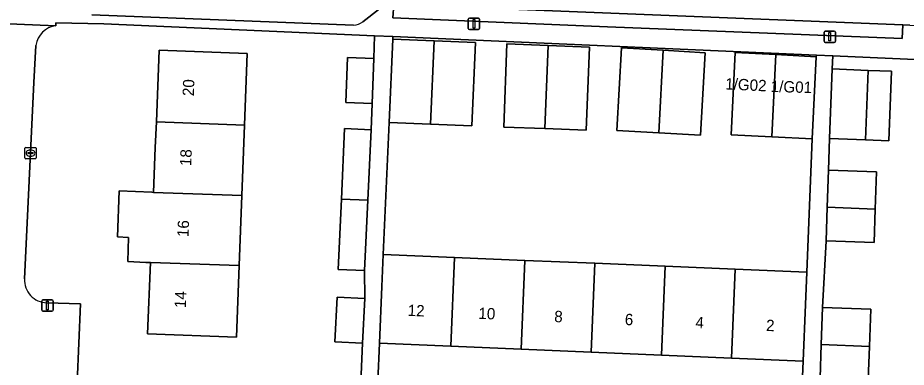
# Model space of a CAD drawing. Extents: x 160732 to 162107, y 387428 to 388479.
# Drawn here: x 161156.4 to 161234.8, y 387586.5 to 387617.3 of the extents above; entities that cross this region are included whole.
import ezdxf

# ---------------------------------------------------------------- set-up
doc = ezdxf.new("R2010")
doc.units = 0
for name, color, linetype in [('IMGEO_Erf', 7, 'Continuous'), ('IMGEO_Kolk', 7, 'Continuous'), ('IMGEO_Lichtmast', 7, 'Continuous'), ('IMGEO_Pand', 7, 'Continuous'), ('IMGEO_Pand_nummerreeks', 7, 'Continuous'), ('IMGEO_Parkeervlak_open', 7, 'Continuous'), ('IMGEO_Rijbaan_lokaal_open', 7, 'Continuous'), ('IMGEO_Voetpad_open', 7, 'Continuous')]:
    doc.layers.add(name, color=color, linetype=linetype)

msp = doc.modelspace()

# ---------------------------------------------------------------- linework, layer by layer
at = {"layer": 'IMGEO_Erf'}
for points in [[(161184.923, 387601.333), (161185.208, 387607.555), (161187.543, 387607.442), (161187.642, 387609.78), (161185.314, 387609.862), (161185.452, 387613.817), (161187.78, 387613.736), (161187.85, 387615.74), (161163.977, 387616.793), (161159.724, 387616.888), (161159.724, 387616.629)], [(161157.98, 387614.894), (161157.782, 387611.62), (161156.977, 387594.302)], [(161253.586, 387612.955), (161250.02, 387612.998), (161228.273, 387613.957), (161228.228, 387612.81), (161231.39, 387612.687), (161233.449, 387612.607), (161233.21, 387606.474), (161231.151, 387606.554), (161227.989, 387606.677), (161227.896, 387603.879), (161232.135, 387603.73), (161232.019, 387600.439), (161231.916, 387597.52), (161227.677, 387597.669), (161227.377, 387591.78), (161231.616, 387591.631), (161231.5, 387588.34), (161231.397, 387585.421), (161227.158, 387585.57), (161226.791, 387576.922), (161251.719, 387575.864)], [(161163.415, 387579.613), (161186.368, 387578.638), (161186.457, 387580.725), (161182.671, 387579.071), (161181.301, 387582.205), (161185.22, 387583.917), (161186.471, 387581.054), (161186.792, 387588.632), (161184.346, 387588.755), (161184.544, 387592.696), (161186.99, 387592.573), (161186.975, 387595.031), (161184.64, 387595.138), (161184.923, 387601.333)], [(161158.931, 387592.191), (161161.907, 387592.091), (161161.483, 387581.709)]]:
    msp.add_lwpolyline(points, dxfattribs=at)
for points in [[(161226.463, 387606.655), (161222.887, 387606.832), (161219.311, 387607.008), (161219.669, 387614.25), (161223.245, 387614.073), (161226.821, 387613.896), (161226.827, 387614.021), (161189.469, 387615.669), (161189.459, 387615.438), (161193.105, 387615.285), (161196.75, 387615.132), (161196.441, 387607.793), (161192.797, 387607.946), (161189.15, 387608.1), (161188.607, 387596.46), (161194.915, 387596.194), (161201.105, 387595.934), (161207.295, 387595.673), (161213.485, 387595.412), (161219.675, 387595.152), (161225.985, 387594.886)], [(161175.92, 387595.467), (161175.681, 387589.149), (161167.827, 387589.445), (161168.081, 387595.74), (161167.689, 387595.757), (161166.072, 387595.828), (161166.145, 387597.944), (161165.172, 387597.997), (161165.33, 387602.055), (161168.192, 387601.94), (161168.353, 387601.933), (161168.512, 387605.877), (161168.604, 387608.157), (161168.86, 387614.475), (161176.626, 387614.182), (161176.387, 387607.863), (161176.153, 387601.665)], [(161199.244, 387607.693), (161199.532, 387615.015), (161203.169, 387614.872), (161206.807, 387614.729), (161206.52, 387607.407), (161202.882, 387607.55)], [(161209.629, 387614.662), (161213.322, 387614.455), (161217.016, 387614.247), (161216.608, 387606.981), (161212.914, 387607.189), (161209.221, 387607.396)], [(161231.151, 387606.554), (161233.21, 387606.474), (161233.449, 387612.607), (161231.39, 387612.687)], [(161225.655, 387587.051), (161219.345, 387587.317), (161213.155, 387587.577), (161206.965, 387587.838), (161200.775, 387588.098), (161194.585, 387588.359), (161188.277, 387588.624), (161187.85, 387578.575), (161225.228, 387576.988)]]:
    msp.add_lwpolyline(points, close=True, dxfattribs=at)
for centre, radius, start, end in [((161160.05, 387614.557), 2.098, 98.95297, 170.75059), ((161158.998, 387594.213), 2.023, 177.46907, 268.10733)]:
    msp.add_arc(centre, radius, start, end, dxfattribs=at)
at = {"layer": 'IMGEO_Kolk'}
for p, q in [((161157.004, 387604.967), (161157.004, 387605.819)), ((161157.079, 387605.893), (161157.931, 387605.893)), ((161157.492, 387605.673), (161157.517, 387605.673)), ((161158.005, 387605.819), (161158.005, 387604.967)), ((161157.931, 387604.893), (161157.079, 387604.893)), ((161157.263, 387605.387), (161157.263, 387605.399)), ((161157.701, 387605.35), (161157.303, 387605.35)), ((161157.306, 387605.436), (161157.704, 387605.436)), ((161157.515, 387605.113), (161157.49, 387605.113)), ((161157.747, 387605.399), (161157.747, 387605.387))]:
    msp.add_line(p, q, dxfattribs=at)
for points in [[(161157.004, 387604.967), (161157.004, 387605.819)], [(161157.079, 387605.893), (161157.931, 387605.893)], [(161158.005, 387605.819), (161158.005, 387604.967)], [(161157.931, 387604.893), (161157.079, 387604.893)]]:
    msp.add_lwpolyline(points, dxfattribs=at)
for centre, radius, start, end in [((161157.081, 387605.817), 0.0765, 91.55205, 178.44795), ((161157.081, 387605.817), 0.0765, 91.55205, 178.44795), ((161157.929, 387605.817), 0.0765, 1.55205, 88.44795), ((161157.929, 387605.817), 0.0765, 1.55205, 88.44795), ((161157.081, 387604.969), 0.0765, 181.55205, 268.44795), ((161157.081, 387604.969), 0.0765, 181.55205, 268.44795), ((161157.303, 387605.396), 0.0403, 85.87752, 175.75265), ((161157.3, 387605.386), 0.0366, 178.93798, 274.71019), ((161157.704, 387605.393), 0.043, 264.86636, 352.45326), ((161157.708, 387605.398), 0.0386, 1.73085, 96.63898), ((161157.929, 387604.969), 0.0765, 271.55205, 358.44795), ((161157.929, 387604.969), 0.0765, 271.55205, 358.44795)]:
    msp.add_arc(centre, radius, start, end, dxfattribs=at)
for centre, major_axis, ratio, start_param, end_param in [((161157.491, 387605.393), (-0.387, 0.002), 0.722429, 4.712389, 7.853982), ((161157.516, 387605.393), (-0.39, 0.002), 0.717154, 1.570796, 4.712389)]:
    msp.add_ellipse(centre, major_axis=major_axis, ratio=ratio, start_param=start_param, end_param=end_param, dxfattribs=at)
at = {"layer": 'IMGEO_Lichtmast'}
for p, q in [((161196.119, 387616.392), (161196.119, 387617.192)), ((161196.119, 387617.192), (161196.119, 387616.392)), ((161196.219, 387617.292), (161197.009, 387617.292)), ((161197.009, 387617.292), (161196.219, 387617.292)), ((161197.109, 387617.192), (161197.109, 387616.392)), ((161197.109, 387616.392), (161197.109, 387617.192)), ((161197.009, 387616.292), (161196.219, 387616.292)), ((161196.219, 387616.292), (161197.009, 387616.292)), ((161227.512, 387615.253), (161227.512, 387616.053)), ((161227.512, 387616.053), (161227.512, 387615.253)), ((161227.612, 387616.153), (161228.402, 387616.153)), ((161228.402, 387616.153), (161227.612, 387616.153)), ((161228.502, 387616.053), (161228.502, 387615.253)), ((161228.502, 387615.253), (161228.502, 387616.053)), ((161228.402, 387615.153), (161227.612, 387615.153)), ((161227.612, 387615.153), (161228.402, 387615.153)), ((161158.502, 387591.55), (161158.502, 387592.35)), ((161158.502, 387592.35), (161158.502, 387591.55)), ((161158.602, 387592.45), (161159.392, 387592.45)), ((161159.392, 387592.45), (161158.602, 387592.45)), ((161159.492, 387592.35), (161159.492, 387591.55)), ((161159.492, 387591.55), (161159.492, 387592.35)), ((161159.392, 387591.45), (161158.602, 387591.45)), ((161158.602, 387591.45), (161159.392, 387591.45))]:
    msp.add_line(p, q, dxfattribs=at)
for points in [[(161196.539, 387617.167), (161196.689, 387617.167), (161196.689, 387616.417), (161196.539, 387616.417), (161196.539, 387617.167)], [(161227.932, 387616.028), (161228.082, 387616.028), (161228.082, 387615.278), (161227.932, 387615.278), (161227.932, 387616.028)], [(161158.922, 387592.325), (161159.072, 387592.325), (161159.072, 387591.575), (161158.922, 387591.575), (161158.922, 387592.325)]]:
    msp.add_lwpolyline(points, dxfattribs=at)
for centre, start, end in [((161196.219, 387617.192), 90, 180), ((161196.219, 387617.192), 90, 180), ((161197.009, 387617.192), 0, 90), ((161197.009, 387617.192), 360, 90), ((161196.219, 387616.392), 180, 270), ((161196.219, 387616.392), 180, 270), ((161197.009, 387616.392), 270, 0), ((161197.009, 387616.392), 270, 0), ((161227.612, 387616.053), 90, 180), ((161227.612, 387616.053), 90, 180), ((161228.402, 387616.053), 0, 90), ((161228.402, 387616.053), 360, 90), ((161227.612, 387615.253), 180, 270), ((161227.612, 387615.253), 180, 270), ((161228.402, 387615.253), 270, 0), ((161228.402, 387615.253), 270, 0), ((161158.602, 387592.35), 90, 180), ((161158.602, 387592.35), 90, 180), ((161159.392, 387592.35), 0, 90), ((161159.392, 387592.35), 360, 90), ((161158.602, 387591.55), 180, 270), ((161158.602, 387591.55), 180, 270), ((161159.392, 387591.55), 270, 0), ((161159.392, 387591.55), 270, 0)]:
    msp.add_arc(centre, 0.1, start, end, dxfattribs=at)
at = {"layer": 'IMGEO_Pand'}
for points in [[(161193.105, 387615.285), (161189.459, 387615.438), (161189.15, 387608.1), (161192.797, 387607.946)], [(161192.797, 387607.946), (161196.441, 387607.793), (161196.75, 387615.132), (161193.105, 387615.285)], [(161176.626, 387614.182), (161168.86, 387614.475), (161168.604, 387608.157), (161176.387, 387607.863)], [(161199.532, 387615.015), (161199.244, 387607.693), (161202.882, 387607.55), (161203.169, 387614.872)], [(161203.169, 387614.872), (161202.882, 387607.55), (161206.52, 387607.407), (161206.807, 387614.729)], [(161209.629, 387614.662), (161209.221, 387607.396), (161212.914, 387607.189), (161213.322, 387614.455)], [(161213.322, 387614.455), (161212.914, 387607.189), (161216.608, 387606.981), (161217.016, 387614.247)], [(161187.78, 387613.736), (161185.452, 387613.817), (161185.314, 387609.862), (161187.642, 387609.78)], [(161223.245, 387614.073), (161219.669, 387614.25), (161219.311, 387607.008), (161222.887, 387606.832)], [(161222.887, 387606.832), (161226.463, 387606.655), (161226.821, 387613.896), (161223.245, 387614.073)], [(161228.228, 387612.81), (161227.989, 387606.677), (161231.151, 387606.554), (161231.39, 387612.687)], [(161176.387, 387607.863), (161168.604, 387608.157), (161168.512, 387605.877), (161168.353, 387601.933), (161176.153, 387601.665)], [(161184.923, 387601.333), (161187.259, 387601.244), (161187.543, 387607.442), (161185.208, 387607.555)], [(161232.135, 387603.73), (161227.896, 387603.879), (161227.781, 387600.62), (161232.019, 387600.439)], [(161176.153, 387601.665), (161168.353, 387601.933), (161168.192, 387601.94), (161165.33, 387602.055), (161165.172, 387597.997), (161166.145, 387597.944), (161166.072, 387595.828), (161167.689, 387595.757), (161168.081, 387595.74), (161175.92, 387595.467)], [(161187.259, 387601.244), (161184.923, 387601.333), (161184.64, 387595.138), (161186.975, 387595.031)], [(161227.677, 387597.669), (161231.916, 387597.52), (161232.019, 387600.439), (161227.781, 387600.62)], [(161194.915, 387596.194), (161188.607, 387596.46), (161188.487, 387593.62), (161188.277, 387588.624), (161194.585, 387588.359)], [(161175.92, 387595.467), (161168.081, 387595.74), (161167.827, 387589.445), (161175.681, 387589.149)], [(161201.105, 387595.934), (161194.915, 387596.194), (161194.585, 387588.359), (161200.775, 387588.098)], [(161200.775, 387588.098), (161206.965, 387587.838), (161207.295, 387595.673), (161201.105, 387595.934)], [(161213.485, 387595.412), (161207.295, 387595.673), (161206.965, 387587.838), (161213.155, 387587.577)], [(161213.155, 387587.577), (161219.345, 387587.317), (161219.675, 387595.152), (161213.485, 387595.412)], [(161219.345, 387587.317), (161225.655, 387587.051), (161225.865, 387592.047), (161225.985, 387594.886), (161219.675, 387595.152)], [(161186.99, 387592.573), (161184.544, 387592.696), (161184.346, 387588.755), (161186.792, 387588.632)], [(161231.5, 387588.34), (161231.616, 387591.631), (161227.377, 387591.78), (161227.262, 387588.521)], [(161227.262, 387588.521), (161227.158, 387585.57), (161231.397, 387585.421), (161231.5, 387588.34)]]:
    msp.add_lwpolyline(points, close=True, dxfattribs=at)
at = {"layer": 'IMGEO_Parkeervlak_open'}
for points in [[(161162.899, 387617.576), (161186.008, 387616.661)], [(161186.802, 387616.961), (161188.284, 387618.125)]]:
    msp.add_lwpolyline(points, dxfattribs=at)
msp.add_arc((161185.921, 387618.092), 1.434, 273.47892, 307.91759, dxfattribs=at)
at = {"layer": 'IMGEO_Rijbaan_lokaal_open'}
msp.add_lwpolyline([(161253.433, 387620.949), (161237.391, 387621.523), (161227.956, 387621.958), (161189.162, 387623.521), (161160.07, 387624.724), (161159.879, 387619.683), (161189.142, 387618.507), (161189.538, 387618.499), (161234.447, 387616.696), (161235.056, 387616.672), (161251.616, 387615.972), (161253.289, 387615.895)], close=True, dxfattribs=at)
at = {"layer": 'IMGEO_Voetpad_open'}
for points in [[(161235.056, 387616.672), (161234.447, 387616.696), (161234.394, 387615.505), (161208.407, 387616.534), (161189.465, 387617.313), (161189.538, 387618.499), (161189.142, 387618.507)], [(161186.008, 387616.661), (161162.899, 387617.576)], [(161188.284, 387618.125), (161186.802, 387616.961)], [(161159.724, 387616.629), (161154.925, 387616.832), (161154.803, 387614.521), (161153.995, 387592.608)], [(161154.925, 387616.832), (161159.724, 387616.629), (161159.724, 387616.888), (161163.977, 387616.793), (161187.85, 387615.74), (161189.469, 387615.669), (161226.827, 387614.021), (161228.273, 387613.957), (161250.02, 387612.998), (161253.586, 387612.955)], [(161156.977, 387594.302), (161157.782, 387611.62), (161157.98, 387614.894)], [(161161.483, 387581.709), (161161.907, 387592.091), (161158.931, 387592.191)]]:
    msp.add_lwpolyline(points, dxfattribs=at)
for points in [[(161189.538, 387618.499), (161189.465, 387617.313), (161208.407, 387616.534), (161234.394, 387615.505), (161234.447, 387616.696)], [(161189.15, 387608.1), (161189.459, 387615.438), (161189.469, 387615.669), (161187.85, 387615.74), (161187.78, 387613.736), (161187.642, 387609.78), (161187.543, 387607.442), (161187.259, 387601.244), (161186.975, 387595.031), (161186.99, 387592.573), (161186.792, 387588.632), (161186.471, 387581.054), (161186.589, 387580.783), (161186.457, 387580.725), (161186.368, 387578.638), (161187.85, 387578.575), (161188.277, 387588.624), (161188.487, 387593.62), (161188.607, 387596.46)], [(161227.677, 387597.669), (161227.781, 387600.62), (161227.896, 387603.879), (161227.989, 387606.677), (161228.228, 387612.81), (161228.273, 387613.957), (161226.827, 387614.021), (161226.821, 387613.896), (161226.463, 387606.655), (161225.985, 387594.886), (161225.865, 387592.047), (161225.655, 387587.051), (161225.228, 387576.988), (161226.791, 387576.922), (161227.158, 387585.57), (161227.262, 387588.521), (161227.377, 387591.78)]]:
    msp.add_lwpolyline(points, close=True, dxfattribs=at)
for centre, radius, start, end in [((161185.921, 387618.092), 1.434, 273.47892, 307.91759), ((161160.05, 387614.557), 2.098, 98.95297, 170.75059), ((161158.998, 387594.213), 2.023, 177.46907, 268.10733)]:
    msp.add_arc(centre, radius, start, end, dxfattribs=at)

# ---------------------------------------------------------------- texts
at = {"layer": 'IMGEO_Pand_nummerreeks'}
for s, rotation, p in [('1/G02', 357.16636, (161218.765, 387611.011)), ('20', 87.84016, (161171.909, 387610.401)), ('1/G01', 358.33972, (161222.788, 387610.786)), ('18', 87.84016, (161171.677, 387604.234)), ('16', 87.84016, (161171.44, 387597.973)), ('14', 87.84016, (161171.204, 387591.715)), ('12', 357.59021, (161190.761, 387591.041)), ('10', 357.59021, (161196.996, 387590.779)), ('8', 357.59021, (161203.686, 387590.498)), ('6', 357.59021, (161209.912, 387590.236)), ('4', 357.59021, (161216.141, 387589.974)), ('2', 357.59021, (161222.369, 387589.712))]:
    msp.add_text(s, height=1, rotation=rotation, dxfattribs=at).set_placement(p)

doc.saveas('drawing.dxf')
